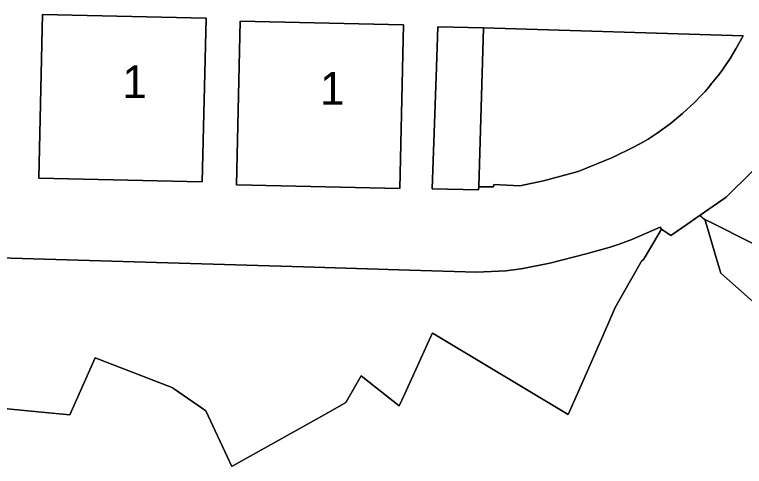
# Model space of a CAD drawing. Extents: x 598968 to 613553, y 4409678 to 4430833.
# Drawn here: x 608408.5 to 608676.3, y 4415335.2 to 4415501.1 of the extents above; entities that cross this region are included whole.
import ezdxf

# ---------------------------------------------------------------- set-up
doc = ezdxf.new("R2010")
doc.units = 0
for name, color, linetype in [('1', 7, 'Continuous'), ('Sòl Rústic Comú', 7, 'Continuous'), ('ZONA 1. Illes regulars - ANNEX III B', 7, 'Continuous')]:
    doc.layers.add(name, color=color, linetype=linetype)

msp = doc.modelspace()

# ---------------------------------------------------------------- linework, layer by layer
at = {"layer": '1'}
for points in [[(608478.7094, 4415499.7193), (608477.3545, 4415439.7354), (608417.3705, 4415441.0893), (608418.7254, 4415501.0732)], [(608551.2123, 4415497.2666), (608549.8574, 4415437.2826), (608489.8735, 4415438.6366), (608491.2284, 4415498.6206)], [(608578.781, 4415437.7913), (608578.7407, 4415436.6901), (608561.7409, 4415437.1098), (608563.2387, 4415481.7165), (608563.8107, 4415496.5891), (608580.5205, 4415496.2694), (608675.7995, 4415493.2912), (608673.1694, 4415488.4812), (608671.0295, 4415484.9812), (608669.5295, 4415482.6912), (608667.9595, 4415480.4412), (608666.8095, 4415478.8812), (608665.6196, 4415477.3512), (608664.3996, 4415475.8412), (608663.1496, 4415474.3612), (608661.8696, 4415472.9012), (608660.5496, 4415471.4812), (608657.8397, 4415468.7012), (608653.5597, 4415464.7712), (608649.0198, 4415460.9911), (608644.2399, 4415457.5211), (608640.9299, 4415455.391), (608639.2399, 4415454.381), (608635.79, 4415452.471), (608627.8901, 4415448.5609), (608615.3403, 4415443.4307), (608602.5789, 4415440.064), (608593.8705, 4415438.1804), (608584.2806, 4415438.7102), (608584.2207, 4415437.8202)], [(608580.5205, 4415496.2694), (608563.8107, 4415496.5891), (608563.2387, 4415481.7165), (608561.7409, 4415437.1098), (608578.7407, 4415436.6901), (608578.781, 4415437.7913)], [(608578.781, 4415437.7913), (608584.2207, 4415437.8202), (608584.2806, 4415438.7102), (608593.8705, 4415438.1804), (608602.5789, 4415440.064), (608615.3403, 4415443.4307), (608627.8901, 4415448.5609), (608635.79, 4415452.471), (608639.2399, 4415454.381), (608640.9299, 4415455.391), (608644.2399, 4415457.5211), (608649.0198, 4415460.9911), (608653.5597, 4415464.7712), (608657.8397, 4415468.7012), (608660.5496, 4415471.4812), (608661.8696, 4415472.9012), (608663.1496, 4415474.3612), (608664.3996, 4415475.8412), (608665.6196, 4415477.3512), (608666.8095, 4415478.8812), (608667.9595, 4415480.4412), (608669.5295, 4415482.6912), (608671.0295, 4415484.9812), (608673.1694, 4415488.4812), (608675.7995, 4415493.2912), (608580.5205, 4415496.2694)]]:
    msp.add_lwpolyline(points, close=True, dxfattribs=at)
for points in [[(608374.0993, 4415412.6064), (608435.9019, 4415410.7678), (608460.5925, 4415410.0266), (608514.456, 4415408.4459), (608553.4111, 4415407.2701), (608577.9808, 4415406.4906), (608588.7007, 4415406.9607), (608594.3806, 4415407.7408), (608604.8505, 4415409.861), (608618.2803, 4415413.2112), (608627.0602, 4415415.6913), (608630.3502, 4415416.7714), (608634.9801, 4415418.4814), (608645.4, 4415423.0316), (608645.9101, 4415422.2874), (608649.283, 4415419.9615), (608655.2238, 4415424.0709), (608659.6697, 4415427.1462), (608660.0449, 4415427.4057), (608669.6657, 4415434.0606), (608688.5653, 4415452.7408)], [(608688.5653, 4415452.7408), (608669.6657, 4415434.0606), (608660.0449, 4415427.4057), (608660.5067, 4415426.84), (608661.0051, 4415426.3206), (608661.8393, 4415425.8978), (608663.8161, 4415424.8954), (608679.1049, 4415417.144)], [(608394.4298, 4415357.4507), (608418.3183, 4415355.1455), (608428.6932, 4415354.1441), (608438.0528, 4415375.084), (608466.4822, 4415364.0552), (608466.5779, 4415363.9897), (608466.8007, 4415363.8371), (608467.1127, 4415363.6231), (608478.6821, 4415355.6861), (608488.1819, 4415335.2268), (608488.3545, 4415335.3236), (608488.5275, 4415335.4205), (608523.3948, 4415354.9506), (608529.9907, 4415358.6577), (608535.6405, 4415368.5077), (608535.8876, 4415368.3113), (608535.9463, 4415368.2647), (608536.2523, 4415368.0216), (608549.6153, 4415357.4034), (608549.6337, 4415357.4439), (608549.6388, 4415357.455), (608551.5196, 4415361.5709), (608561.8598, 4415384.1982), (608562.1294, 4415384.0359), (608611.6045, 4415354.2571), (608611.6151, 4415354.2813), (608616.9514, 4415366.3986), (608626.1366, 4415387.2559), (608628.9253, 4415393.5883), (608638.5278, 4415410.5054), (608639.3033, 4415411.2104), (608639.8301, 4415412.1116), (608645.9101, 4415422.2874), (608645.4, 4415423.0316), (608634.9801, 4415418.4814), (608630.3502, 4415416.7714), (608627.0602, 4415415.6913), (608618.2803, 4415413.2112), (608604.8505, 4415409.861), (608594.3806, 4415407.7408), (608588.7007, 4415406.9607), (608577.9808, 4415406.4906), (608553.4111, 4415407.2701), (608514.456, 4415408.4459), (608460.5925, 4415410.0266), (608435.9019, 4415410.7678), (608374.0993, 4415412.6064)]]:
    msp.add_lwpolyline(points, dxfattribs=at)
at = {"layer": 'Sòl Rústic Comú'}
for points in [[(608693.4227, 4415383.2784), (608667.6385, 4415406.1974), (608666.1173, 4415411.3654), (608662.5487, 4415423.4882), (608661.8393, 4415425.8978), (608661.0051, 4415426.3206), (608660.5067, 4415426.84), (608660.0449, 4415427.4057), (608659.6697, 4415427.1462), (608655.2238, 4415424.0709), (608649.283, 4415419.9615), (608645.9101, 4415422.2874), (608639.8301, 4415412.1116), (608639.3033, 4415411.2104), (608638.5278, 4415410.5054), (608628.9253, 4415393.5883), (608626.1366, 4415387.2559), (608616.9514, 4415366.3986), (608611.6151, 4415354.2813), (608611.6045, 4415354.2571), (608562.1294, 4415384.0359), (608561.8598, 4415384.1982), (608551.5196, 4415361.5709), (608549.6388, 4415357.455), (608549.6337, 4415357.4439), (608549.6153, 4415357.4034), (608536.2523, 4415368.0216), (608535.9463, 4415368.2647), (608535.8876, 4415368.3113), (608535.6405, 4415368.5077), (608529.9907, 4415358.6577), (608523.3948, 4415354.9506), (608488.5275, 4415335.4205), (608488.3545, 4415335.3236), (608488.1819, 4415335.2268), (608478.6821, 4415355.6861), (608467.1127, 4415363.6231), (608466.8007, 4415363.8371), (608466.5779, 4415363.9897), (608466.4822, 4415364.0552), (608438.0528, 4415375.084), (608428.6932, 4415354.1441), (608418.3183, 4415355.1455), (608394.4298, 4415357.4507)], [(608679.1049, 4415417.144), (608663.8161, 4415424.8954), (608661.8393, 4415425.8978), (608662.5487, 4415423.4882), (608666.1173, 4415411.3654), (608667.6385, 4415406.1974), (608693.4227, 4415383.2784)]]:
    msp.add_lwpolyline(points, dxfattribs=at)
at = {"layer": 'ZONA 1. Illes regulars - ANNEX III B'}
for points in [[(608478.7094, 4415499.7193), (608418.7254, 4415501.0732), (608417.3705, 4415441.0893), (608477.3545, 4415439.7354)], [(608551.2123, 4415497.2666), (608491.2284, 4415498.6206), (608489.8735, 4415438.6366), (608549.8574, 4415437.2826)]]:
    msp.add_lwpolyline(points, close=True, dxfattribs=at)

# ---------------------------------------------------------------- texts
for p in [(608448.04, 4415470.4043), (608520.5429, 4415467.9516)]:
    msp.add_text('1', height=12, dxfattribs=at).set_placement(p)

doc.saveas('drawing.dxf')
